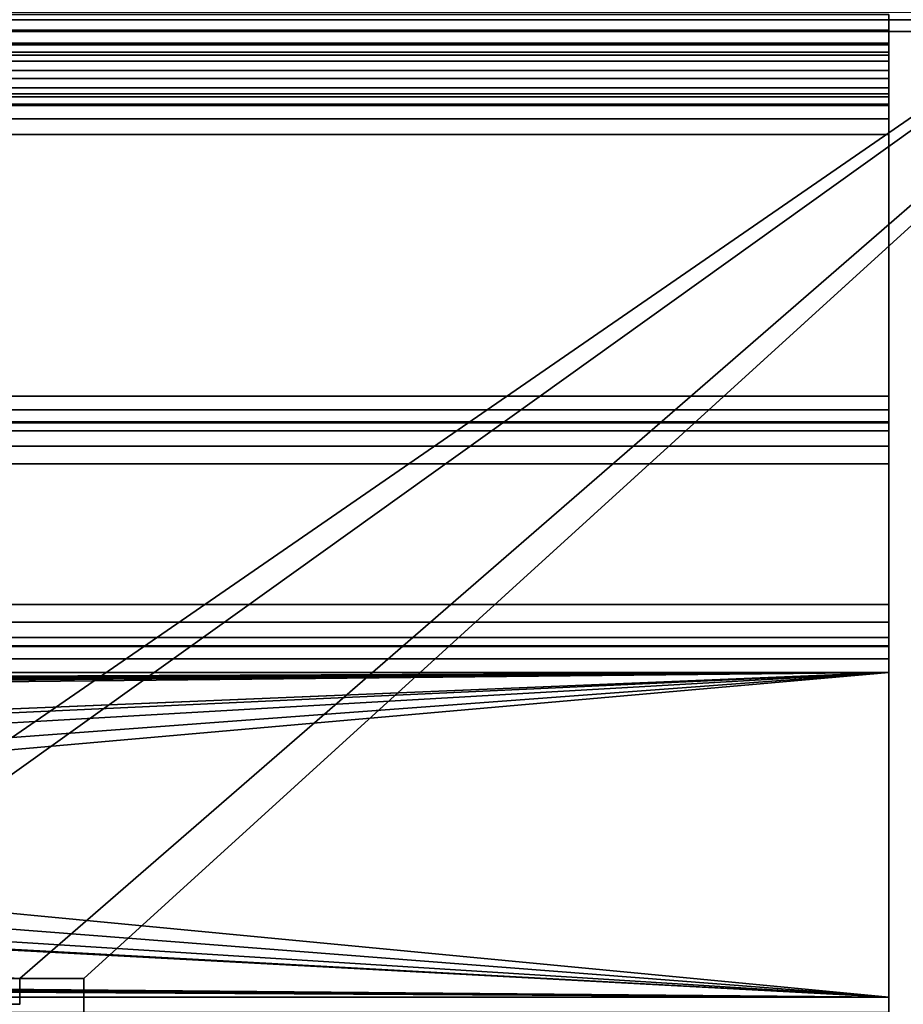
# Model space of a CAD drawing. Header units: millimetres. Extents: x -603 to 3703, y -115 to 249.
# Tile 440 of 656: x 358 to 393, y 22 to 60. Entities that reach past the tile are written whole.
import ezdxf

# ---------------------------------------------------------------- set-up
doc = ezdxf.new("R2010")
doc.units = ezdxf.units.MM
doc.layers.add('151', color=7, linetype='Continuous', true_color=0xffffff)

# ---------------------------------------------------------------- blocks, each defined once
blk = doc.blocks.new('UG_SURFACE_001')
at = {"layer": '151', "color": 252, "linetype": 'Continuous', "lineweight": 35}
for points in [[(603, -13.4, 2212.25), (603, 230.4, 2212.25), (-603, 230.4, 2212.25), (-603, -13.4, 2212.25)], [(-453, -13.4, 2062.25), (-453, 230.4, 2062.25), (453, 230.4, 2062.25), (453, -13.4, 2062.25)]]:
    blk.add_3dface(points, dxfattribs=at)
blk = doc.blocks.new('UG_SURFACE_065')
at = {"layer": '151', "color": 252, "linetype": 'Continuous', "lineweight": 35}
for points in [[(412, 69.5, 2022.25), (-412, 69.5, 2022.25), (109.3, 22.801, 2022.25), (111.8, 22.801, 2022.25)], [(-412, 69.5, 2020.75), (358.2, 22.801, 2020.75), (346.8, 22.801, 2020.75)], [(-412, 69.5, 2020.75), (412, 69.5, 2020.75), (360.7, 22.801, 2020.75), (358.2, 22.801, 2020.75)], [(412, 69.5, 2022.25), (111.8, 22.801, 2022.25), (123.2, 22.801, 2022.25)], [(123.2, 22.801, 2022.25), (125.7, 22.801, 2022.25), (412, 69.5, 2022.25)], [(412, 69.5, 2022.25), (125.7, 22.801, 2022.25), (344.3, 22.801, 2022.25)], [(412, 69.5, 2022.25), (344.3, 22.801, 2022.25), (346.8, 22.801, 2022.25)], [(346.8, 22.801, 2022.25), (358.2, 22.801, 2022.25), (412, 69.5, 2022.25)], [(358.2, 22.801, 2022.25), (360.7, 22.801, 2022.25), (412, 69.5, 2022.25)], [(360.7, 22.801, 2022.25), (360.7, 18.08, 2022.25), (412, 18.08, 2022.25), (412, 69.5, 2022.25)], [(412, 69.5, 2020.75), (412, 18.08, 2020.75), (360.7, 18.08, 2020.75), (360.7, 22.801, 2020.75)], [(346.8, 22.801, 2022.25), (346.8, 21.801, 2022.25), (358.2, 21.801, 2022.25), (358.2, 22.801, 2022.25)], [(358.2, 22.801, 2020.75), (358.2, 21.801, 2020.75), (346.8, 21.801, 2020.75), (346.8, 22.801, 2020.75)], [(358.2, 22.801, 2020.75), (360.7, 22.801, 2020.75), (360.7, 22.801, 2022.25), (358.2, 22.801, 2022.25)], [(358.2, 21.801, 2020.75), (358.2, 22.801, 2020.75), (358.2, 22.801, 2022.25), (358.2, 21.801, 2022.25)], [(360.7, 18.08, 2022.25), (360.7, 22.801, 2022.25), (360.7, 22.801, 2020.75), (360.7, 18.08, 2020.75)], [(346.8, 21.801, 2020.75), (358.2, 21.801, 2020.75), (358.2, 21.801, 2022.25), (346.8, 21.801, 2022.25)]]:
    blk.add_3dface(points, dxfattribs=at)
blk = doc.blocks.new('UG_SURFACE_067')
at = {"layer": '151', "color": 252, "linetype": 'Continuous', "lineweight": 35}
for points in [[(-396, 59.629, 6.25), (396, 59.629, 6.25), (396, 60.383, 6.137), (-396, 60.383, 6.137)], [(-396, 60.091, 5.181), (396, 60.091, 5.181), (396, 59.629, 5.25), (-396, 59.629, 5.25)], [(396, 59.629, 6.25), (-396, 59.629, 6.25), (-396, 7.5, 6.25), (396, 7.5, 6.25)], [(396, 59.629, 5.25), (396, 7.5, 5.25), (-396, 7.5, 5.25), (-396, 59.629, 5.25)]]:
    blk.add_3dface(points, dxfattribs=at)
blk = doc.blocks.new('UG_SURFACE_068')
at = {"layer": '151', "color": 252, "linetype": 'Continuous', "lineweight": 35}
for points in [[(-392, 59.687, -8.13), (392, 59.687, -8.13), (392, 60.292, -8.25), (-392, 60.292, -8.25)], [(-392, 60.292, -9.75), (392, 60.292, -9.75), (392, 59.113, -9.516), (-392, 59.113, -9.516)], [(392, 60.292, -8.25), (392, 59.687, -8.13), (392, 59.113, -9.516), (392, 60.292, -9.75)], [(-392, 59.174, -7.787), (392, 59.174, -7.787), (392, 59.687, -8.13), (-392, 59.687, -8.13)], [(392, 59.687, -8.13), (392, 59.174, -7.787), (392, 58.114, -8.848), (392, 59.113, -9.516)], [(-392, 58.832, -7.275), (392, 58.832, -7.275), (392, 59.174, -7.787), (-392, 59.174, -7.787)], [(-392, 59.113, -9.516), (392, 59.113, -9.516), (392, 58.114, -8.848), (-392, 58.114, -8.848)], [(392, 59.174, -7.787), (392, 58.832, -7.275), (392, 57.446, -7.849), (392, 58.114, -8.848)], [(-392, 58.712, -6.67), (392, 58.712, -6.67), (392, 58.832, -7.275), (-392, 58.832, -7.275)], [(-392, 58.477, 3.349), (392, 58.477, 3.349), (392, 58.712, 2.17), (-392, 58.712, 2.17)], [(-392, 58.712, 2.17), (392, 58.712, 2.17), (392, 58.712, -6.67), (-392, 58.712, -6.67)], [(392, 57.212, -6.67), (392, 57.446, -7.849), (392, 58.832, -7.275), (392, 58.712, -6.67)], [(392, 58.712, 2.17), (392, 58.477, 3.349), (392, 57.091, 2.775), (392, 57.212, 2.17)], [(392, 58.712, -6.67), (392, 58.712, 2.17), (392, 57.212, 2.17), (392, 57.212, -6.67)], [(-392, 57.81, 4.348), (392, 57.81, 4.348), (392, 58.477, 3.349), (-392, 58.477, 3.349)], [(392, 56.749, 3.287), (392, 57.091, 2.775), (392, 58.477, 3.349), (392, 57.81, 4.348)], [(-392, 58.114, -8.848), (392, 58.114, -8.848), (392, 57.446, -7.849), (-392, 57.446, -7.849)], [(-392, 56.81, 5.016), (392, 56.81, 5.016), (392, 57.81, 4.348), (-392, 57.81, 4.348)], [(-392, 57.446, -7.849), (392, 57.446, -7.849), (392, 57.212, -6.67), (-392, 57.212, -6.67)], [(392, 56.236, 3.63), (392, 56.749, 3.287), (392, 57.81, 4.348), (392, 56.81, 5.016)], [(-392, 57.212, 2.17), (392, 57.212, 2.17), (392, 57.091, 2.775), (-392, 57.091, 2.775)], [(-392, 57.212, -6.67), (392, 57.212, -6.67), (392, 57.212, 2.17), (-392, 57.212, 2.17)], [(-392, 57.091, 2.775), (392, 57.091, 2.775), (392, 56.749, 3.287), (-392, 56.749, 3.287)], [(-392, 55.632, 5.25), (392, 55.632, 5.25), (392, 56.81, 5.016), (-392, 56.81, 5.016)], [(-392, 56.749, 3.287), (392, 56.749, 3.287), (392, 56.236, 3.63), (-392, 56.236, 3.63)], [(392, 55.632, 3.75), (392, 56.236, 3.63), (392, 56.81, 5.016), (392, 55.632, 5.25)], [(-392, 56.236, 3.63), (392, 56.236, 3.63), (392, 55.632, 3.75), (-392, 55.632, 3.75)], [(-392, 45.454, 5.25), (392, 45.454, 5.25), (392, 55.632, 5.25), (-392, 55.632, 5.25)], [(-392, 55.632, 3.75), (392, 55.632, 3.75), (392, 45.454, 3.75), (-392, 45.454, 3.75)], [(392, 45.454, 3.75), (392, 55.632, 3.75), (392, 55.632, 5.25), (392, 45.454, 5.25)], [(-392, 44.418, 5.07), (392, 44.418, 5.07), (392, 45.454, 5.25), (-392, 45.454, 5.25)], [(-392, 45.454, 3.75), (392, 45.454, 3.75), (392, 44.922, 3.658), (-392, 44.922, 3.658)], [(392, 45.454, 5.25), (392, 44.418, 5.07), (392, 44.922, 3.658), (392, 45.454, 3.75)], [(-392, 44.922, 3.658), (392, 44.922, 3.658), (392, 44.453, 3.392), (-392, 44.453, 3.392)], [(392, 44.418, 5.07), (392, 43.502, 4.552), (392, 44.453, 3.392), (392, 44.922, 3.658)], [(-392, 44.453, 3.392), (392, 44.453, 3.392), (392, 44.1, 2.984), (-392, 44.1, 2.984)], [(392, 44.1, 2.984), (392, 44.453, 3.392), (392, 43.502, 4.552), (392, 42.814, 3.756)], [(-392, 43.502, 4.552), (392, 43.502, 4.552), (392, 44.418, 5.07), (-392, 44.418, 5.07)], [(-392, 44.1, 2.984), (392, 44.1, 2.984), (392, 37.346, -8.256), (-392, 37.346, -8.256)], [(392, 42.814, 3.756), (392, 36.06, -7.484), (392, 37.346, -8.256), (392, 44.1, 2.984)], [(-392, 42.814, 3.756), (392, 42.814, 3.756), (392, 43.502, 4.552), (-392, 43.502, 4.552)], [(-392, 36.06, -7.484), (392, 36.06, -7.484), (392, 42.814, 3.756), (-392, 42.814, 3.756)], [(-392, 37.346, -8.256), (392, 37.346, -8.256), (392, 36.658, -9.052), (-392, 36.658, -9.052)], [(392, 36.06, -7.484), (392, 35.708, -7.892), (392, 36.658, -9.052), (392, 37.346, -8.256)], [(-392, 36.658, -9.052), (392, 36.658, -9.052), (392, 35.743, -9.57), (-392, 35.743, -9.57)], [(392, 35.708, -7.892), (392, 35.238, -8.158), (392, 35.743, -9.57), (392, 36.658, -9.052)], [(-392, 35.708, -7.892), (392, 35.708, -7.892), (392, 36.06, -7.484), (-392, 36.06, -7.484)], [(-392, 35.743, -9.57), (392, 35.743, -9.57), (392, 34.706, -9.75), (-392, 34.706, -9.75)], [(-392, 35.238, -8.158), (392, 35.238, -8.158), (392, 35.708, -7.892), (-392, 35.708, -7.892)], [(392, 34.706, -9.75), (392, 35.743, -9.57), (392, 35.238, -8.158), (392, 34.706, -8.25)], [(-392, 34.706, -8.25), (392, 34.706, -8.25), (392, 35.238, -8.158), (-392, 35.238, -8.158)], [(392, 34.706, -8.25), (-392, 34.706, -8.25), (-322, 31.8, -8.25)], [(-322, 31.8, -9.75), (-392, 34.706, -9.75), (392, 34.706, -9.75)], [(-322, 31.8, -8.25), (-320.78, 31.541, -8.25), (392, 34.706, -8.25)], [(392, 34.706, -9.75), (-320.78, 31.541, -9.75), (-322, 31.8, -9.75)], [(-320.78, 31.541, -8.25), (-319.771, 30.807, -8.25), (392, 34.706, -8.25)], [(392, 34.706, -9.75), (-319.771, 30.807, -9.75), (-320.78, 31.541, -9.75)], [(322, 31.8, -8.25), (392, 34.706, -8.25), (-319.771, 30.807, -8.25)], [(-319.147, 29.727, -9.75), (-319.771, 30.807, -9.75), (392, 34.706, -9.75)], [(322, 31.8, -9.75), (-319.402, 27.3, -9.75), (392, 34.706, -9.75)], [(-319.402, 27.3, -9.75), (-319.016, 28.486, -9.75), (392, 34.706, -9.75)], [(-319, 28.8, -9.75), (-319.147, 29.727, -9.75), (392, 34.706, -9.75)], [(392, 34.706, -9.75), (-319.016, 28.486, -9.75), (-319, 28.8, -9.75)], [(392, 34.706, -8.25), (322, 31.8, -8.25), (323.22, 31.541, -8.25)], [(392, 34.706, -9.75), (323.22, 31.541, -9.75), (322, 31.8, -9.75)], [(323.22, 31.541, -8.25), (324.229, 30.807, -8.25), (392, 34.706, -8.25)], [(392, 34.706, -9.75), (324.229, 30.807, -9.75), (323.22, 31.541, -9.75)], [(324.229, 30.807, -8.25), (324.853, 29.727, -8.25), (392, 34.706, -8.25)], [(324.853, 29.727, -9.75), (324.229, 30.807, -9.75), (392, 34.706, -9.75)], [(324.853, 29.727, -8.25), (324.984, 28.486, -8.25), (392, 22.08, -8.25), (392, 34.706, -8.25)], [(325, 28.8, -9.75), (324.853, 29.727, -9.75), (392, 34.706, -9.75)], [(392, 34.706, -9.75), (392, 22.08, -9.75), (324.984, 28.486, -9.75), (325, 28.8, -9.75)], [(392, 34.706, -8.25), (392, 22.08, -8.25), (392, 22.08, -9.75), (392, 34.706, -9.75)], [(392, 22.08, -8.25), (-319.016, 28.486, -8.25), (-319.402, 27.3, -8.25)], [(321.376, 25.866, -8.25), (-319.016, 28.486, -8.25), (392, 22.08, -8.25)], [(392, 22.08, -8.25), (324.984, 28.486, -8.25), (324.598, 27.3, -8.25)], [(392, 22.08, -9.75), (324.598, 27.3, -9.75), (324.984, 28.486, -9.75)], [(392, 22.08, -8.25), (-319.402, 27.3, -8.25), (-320.237, 26.373, -8.25)], [(392, 22.08, -8.25), (324.598, 27.3, -8.25), (323.763, 26.373, -8.25)], [(323.763, 26.373, -9.75), (324.598, 27.3, -9.75), (392, 22.08, -9.75)], [(392, 22.08, -8.25), (-320.237, 26.373, -8.25), (-321.376, 25.866, -8.25)], [(323.763, 26.373, -8.25), (322.624, 25.866, -8.25), (392, 22.08, -8.25)], [(322.624, 25.866, -9.75), (323.763, 26.373, -9.75), (392, 22.08, -9.75)], [(-321.376, 25.866, -8.25), (-392, 22.08, -8.25), (392, 22.08, -8.25)], [(321.376, 25.866, -9.75), (392, 22.08, -9.75), (-392, 22.08, -9.75)], [(392, 22.08, -8.25), (322.624, 25.866, -8.25), (321.376, 25.866, -8.25)], [(392, 22.08, -9.75), (321.376, 25.866, -9.75), (322.624, 25.866, -9.75)], [(-392, 21.475, -8.13), (392, 21.475, -8.13), (392, 22.08, -8.25), (-392, 22.08, -8.25)], [(-392, 22.08, -9.75), (392, 22.08, -9.75), (392, 20.901, -9.516), (-392, 20.901, -9.516)], [(392, 22.08, -8.25), (392, 21.475, -8.13), (392, 20.901, -9.516), (392, 22.08, -9.75)]]:
    blk.add_3dface(points, dxfattribs=at)
blk = doc.blocks.new('UG_SURFACE_078')
at = {"layer": '151', "color": 7, "linetype": 'Continuous', "lineweight": 35}
for points in [[(396.65, 11.15, 2005.9), (396.65, 229.15, 2005.9), (-396.65, 229.15, 2005.9), (-396.65, 11.15, 2005.9)], [(-396.5, 11.15, 2005.75), (-396.5, 229.15, 2005.75), (396.5, 229.15, 2005.75), (396.5, 11.15, 2005.75)]]:
    blk.add_3dface(points, dxfattribs=at)
blk = doc.blocks.new('UG_SURFACE_079')
at = {"layer": '151', "color": 41, "linetype": 'Continuous', "lineweight": 35}
for points in [[(396.65, 229.15, 2005.9), (396.65, 11.15, 2005.9), (-396.65, 11.15, 2005.9), (-396.65, 229.15, 2005.9)], [(410.5, 19, 2019.75), (410.5, 71, 2019.75), (-410.5, 71, 2019.75), (-410.5, 19, 2019.75)]]:
    blk.add_3dface(points, dxfattribs=at)
blk = doc.blocks.new('UG_SURFACE_111')
at = {"layer": '151', "color": 252, "linetype": 'Continuous', "lineweight": 35}
for points in [[(-414.5, -30.32, 2023.75), (414.5, -30.32, 2023.75), (414.5, 62.52, 2023.75), (-414.5, 62.52, 2023.75)], [(-413, -30.32, 2022.25), (-413, 62.52, 2022.25), (413, 62.52, 2022.25), (413, -30.32, 2022.25)]]:
    blk.add_3dface(points, dxfattribs=at)

msp = doc.modelspace()

# ---------------------------------------------------------------- linework, layer by layer
at = {"layer": '151', "color": 251, "linetype": 'Continuous', "lineweight": -3, "true_color": 0x636466}
for p, q in [((396, 60.091, 5.181), (-396, 60.091, 5.181)), ((396, 59.629, 6.25), (-396, 59.629, 6.25)), ((396, 59.629, 5.25), (-396, 59.629, 5.25)), ((392, 58.712, -6.67), (-392, 58.712, -6.67)), ((392, 58.712, 2.17), (-392, 58.712, 2.17)), ((392, 58.712, 2.17), (392, 58.712, -6.67)), ((392, 57.212, -6.67), (-392, 57.212, -6.67)), ((392, 57.212, 2.17), (-392, 57.212, 2.17)), ((392, 57.212, 2.17), (392, 57.212, -6.67)), ((392, 55.632, 3.75), (-392, 55.632, 3.75)), ((392, 55.632, 5.25), (-392, 55.632, 5.25)), ((392, 45.454, 5.25), (392, 55.632, 5.25)), ((392, 45.454, 3.75), (392, 55.632, 3.75)), ((392, 45.454, 5.25), (-392, 45.454, 5.25)), ((392, 45.454, 3.75), (-392, 45.454, 3.75)), ((392, 44.1, 2.984), (-392, 44.1, 2.984)), ((392, 37.346, -8.256), (392, 44.1, 2.984)), ((392, 42.814, 3.756), (-392, 42.814, 3.756)), ((392, 36.06, -7.484), (392, 42.814, 3.756)), ((392, 37.346, -8.256), (-392, 37.346, -8.256)), ((392, 36.06, -7.484), (-392, 36.06, -7.484)), ((392, 34.706, -8.25), (-392, 34.706, -8.25)), ((392, 34.706, -9.75), (-392, 34.706, -9.75)), ((392, 22.08, -9.75), (392, 34.706, -9.75)), ((392, 22.08, -8.25), (392, 34.706, -8.25)), ((360.7, 22.801, 2020.75), (358.2, 22.801, 2020.75)), ((358.2, 22.801, 2020.75), (358.2, 21.801, 2020.75)), ((358.2, 22.801, 2020.75), (358.2, 22.801, 2022.25)), ((358.2, 22.801, 2022.25), (358.2, 21.801, 2022.25)), ((360.7, 22.801, 2022.25), (358.2, 22.801, 2022.25)), ((360.7, 18.08, 2022.25), (360.7, 22.801, 2022.25)), ((360.7, 18.08, 2020.75), (360.7, 22.801, 2020.75)), ((360.7, 22.801, 2020.75), (360.7, 22.801, 2022.25)), ((392, 22.08, -8.25), (-392, 22.08, -8.25)), ((392, 22.08, -9.75), (-392, 22.08, -9.75)), ((358.2, 21.801, 2022.25), (346.8, 21.801, 2022.25)), ((358.2, 21.801, 2020.75), (346.8, 21.801, 2020.75)), ((358.2, 21.801, 2020.75), (358.2, 21.801, 2022.25))]:
    msp.add_line(p, q, dxfattribs=at)
at = {"layer": '151', "color": 251, "linetype": 'Continuous', "lineweight": -3, "true_color": 0x636466, "extrusion": (1, 0, 0)}
for centre, radius, start, end in [((60.292, -6.67, 392), 1.58, 180, 270), ((60.292, -6.67, 392), 3.08, 180, 270), ((34.706, -6.67, 392), 3.08, 270, 329), ((34.706, -6.67, 392), 1.58, 270, 329), ((22.08, -6.67, 392), 1.58, 180, 270), ((22.08, -6.67, 392), 3.08, 180, 270)]:
    msp.add_arc(centre, radius, start, end, dxfattribs=at)
at = {"layer": '151', "color": 251, "linetype": 'Continuous', "lineweight": -3, "true_color": 0x636466, "extrusion": (-1, 0, 0)}
for centre, radius, start, end in [((-55.632, 2.17, -392), 3.08, 90, 180), ((-55.632, 2.17, -392), 1.58, 90, 180), ((-45.454, 2.17, -392), 1.58, 31, 90), ((-45.454, 2.17, -392), 3.08, 31, 90)]:
    msp.add_arc(centre, radius, start, end, dxfattribs=at)

# ---------------------------------------------------------------- block references
at = {"layer": '151', "color": 251, "linetype": 'Continuous', "lineweight": -3, "true_color": 0x636466}
for name in ['UG_SURFACE_078', 'UG_SURFACE_001', 'UG_SURFACE_079', 'UG_SURFACE_111', 'UG_SURFACE_067', 'UG_SURFACE_068', 'UG_SURFACE_065']:
    msp.add_blockref(name, (0, 0), dxfattribs=at)

doc.saveas('drawing.dxf')
